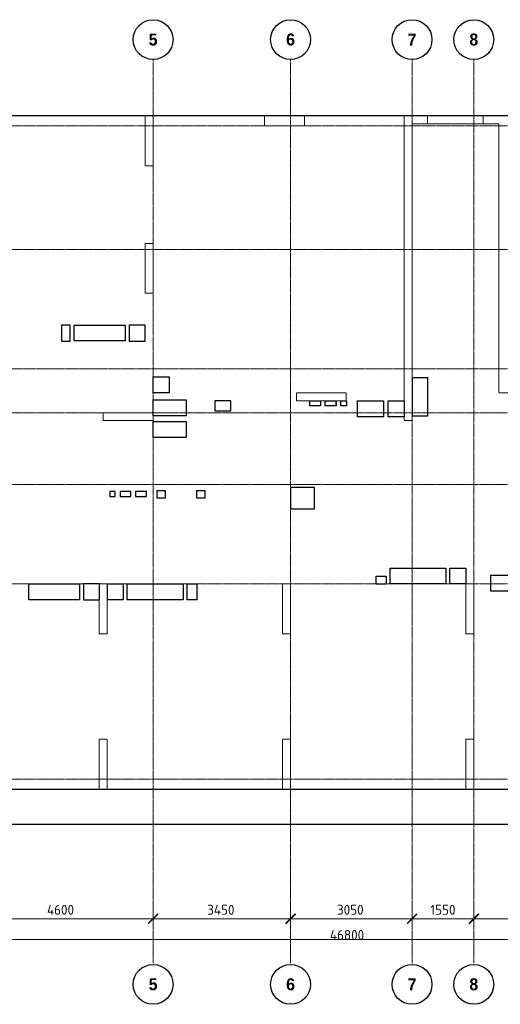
# Model space of a CAD drawing. Header units: millimetres. Extents: x -42044588 to 856694, y -806701 to 941911.
# Tile 765 of 1056: x -296244 to -284179, y -99733 to -75012. Entities that reach past the tile are written whole.
import ezdxf

# ---------------------------------------------------------------- set-up
doc = ezdxf.new("R2010")
doc.units = ezdxf.units.MM
for name, pattern in [('______5', [1100, 800, -100, 100, -100]), ('DASHED', [7, 5, -2, 0]), ('осевая', [50.8, 31.75, -6.35, 6.35, -6.35])]:
    doc.linetypes.add(name, pattern=pattern)
for name, color, linetype, lineweight in [('907Сл Осевые', 1, 'Continuous', 0), ('Оси', 40, '______5', 18), ('Перекрытие ж_бетон', 1, 'Continuous', 30), ('РАЗМЕРЫ', 1, 'Continuous', 9), ('СТЕНЫ', 3, 'Continuous', 30)]:
    doc.layers.add(name, color=color, linetype=linetype, lineweight=lineweight)
doc.layers.add('Колонна_ бетон', color=7, linetype='Continuous', lineweight=50, true_color=0xb4b496)
doc.styles.add('Century Gothic', font='GOTHIC.TTF')
doc.styles.add('GOST-2.304_Type-B', font='GOST_Common.ttf')
doc.dimstyles.new('СПДС', dxfattribs={"dimscale": 100, "dimtxt": 2.5, "dimasz": 2, "dimexe": 1.25, "dimexo": 0, "dimtad": 1, "dimdec": 0, "dimrnd": 5, "dimtxsty": 'GOST-2.304_Type-B', "dimblk": 'ARCHTICK', "dimcen": 2.5, "dimdle": 2, "dimclrd": 1, "dimclre": 1, "dimclrt": 1, "dimadec": 0, "dimazin": 2, "dimtfac": 0.75, "dimtdec": 0, "dimtmove": 1, "dimatfit": 3, "dimfxl": 0, "dimtolj": 1, "dimarcsym": 0})

# ---------------------------------------------------------------- blocks, each defined once
blk = doc.blocks.new('_ArchTick')
at = {"color": 0, "linetype": 'ByBlock', "const_width": 0.15}
blk.add_lwpolyline([(-0.5, -0.5), (0.5, 0.5)], dxfattribs=at)
blk = doc.blocks.new('*D6689')
at = {"color": 1, "lineweight": 0, "transparency": 16777216}
for p, q in [((983446, -18716), (1030646, -18716)), ((983646, -18716), (983646, -18591)), ((1030446, -18830), (1030446, -18591))]:
    blk.add_line(p, q, dxfattribs=at)
at = {"layer": 'DEFPOINTS', "color": 0, "transparency": 16777216}
for p in [(983646, -18716), (1030446, -18716), (1030446, -18830)]:
    blk.add_point(p, dxfattribs=at)
at = {"color": 1, "lineweight": 0, "transparency": 16777216, "xscale": 250, "yscale": 250, "zscale": 250, "rotation": 180}
blk.add_blockref('_ArchTick', (983646, -18716), dxfattribs=at)
at = {"color": 1, "lineweight": 0, "transparency": 16777216, "xscale": 250, "yscale": 250, "zscale": 250}
blk.add_blockref('_ArchTick', (1030446, -18716), dxfattribs=at)
at = {"color": 1, "lineweight": 0, "transparency": 16777216, "insert": (1001863, -18605), "char_height": 250, "width": 104166.67, "attachment_point": 5, "style": 'GOST-2.304_Type-B'}
blk.add_mtext('\\A1;46800', dxfattribs=at)
blk = doc.blocks.new('NSY101')
at = {"color": 0, "linetype": 'ByBlock', "lineweight": -2}
blk.add_circle((0, 0), 50, dxfattribs=at)
blk = doc.blocks.new('СЛОЖНЫЙ_ОБЪЕКТ_1')
at = {"layer": 'Оси', "color": 16, "linetype": 'Continuous', "lineweight": 25, "transparency": 33554687, "xscale": 9.999999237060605, "yscale": 9.999999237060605, "zscale": 9.999999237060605}
blk.add_blockref('NSY101', (18063, -989), dxfattribs=at)
at = {"layer": 'Оси', "color": 16, "linetype": 'Continuous', "lineweight": 25, "transparency": 33554687, "insert": (18063, -989), "char_height": 300, "width": 385, "attachment_point": 5, "style": 'Century Gothic'}
blk.add_mtext('\\A1;{\\fCentury Gothic|i0|b1;\\H300.000000;\\W1.000000;\\C16;5}\\P', dxfattribs=at)
blk = doc.blocks.new('СЛОЖНЫЙ_ОБЪЕКТ_2')
at = {"layer": 'Оси', "color": 16, "linetype": 'Continuous', "lineweight": 25, "transparency": 33554687, "xscale": 9.999999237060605, "yscale": 9.999999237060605, "zscale": 9.999999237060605}
blk.add_blockref('NSY101', (21513, -989), dxfattribs=at)
at = {"layer": 'Оси', "color": 16, "linetype": 'Continuous', "lineweight": 25, "transparency": 33554687, "insert": (21513, -989), "char_height": 300, "width": 385, "attachment_point": 5, "style": 'Century Gothic'}
blk.add_mtext('\\A1;{\\fCentury Gothic|i0|b1;\\H300.000000;\\W1.000000;\\C16;6}\\P', dxfattribs=at)
blk = doc.blocks.new('СЛОЖНЫЙ_ОБЪЕКТ_3')
at = {"layer": 'Оси', "color": 16, "linetype": 'Continuous', "lineweight": 25, "transparency": 33554687, "xscale": 9.999999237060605, "yscale": 9.999999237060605, "zscale": 9.999999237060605}
blk.add_blockref('NSY101', (24563, -989), dxfattribs=at)
at = {"layer": 'Оси', "color": 16, "linetype": 'Continuous', "lineweight": 25, "transparency": 33554687, "insert": (24563, -989), "char_height": 300, "width": 385, "attachment_point": 5, "style": 'Century Gothic'}
blk.add_mtext('\\A1;{\\fCentury Gothic|i0|b1;\\H300.000000;\\W1.000000;\\C16;7}\\P', dxfattribs=at)
blk = doc.blocks.new('СЛОЖНЫЙ_ОБЪЕКТ_4')
at = {"layer": 'Оси', "color": 16, "linetype": 'Continuous', "lineweight": 25, "transparency": 33554687, "xscale": 9.999999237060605, "yscale": 9.999999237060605, "zscale": 9.999999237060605}
blk.add_blockref('NSY101', (26113, -989), dxfattribs=at)
at = {"layer": 'Оси', "color": 16, "linetype": 'Continuous', "lineweight": 25, "transparency": 33554687, "insert": (26113, -989), "char_height": 300, "width": 385, "attachment_point": 5, "style": 'Century Gothic'}
blk.add_mtext('\\A1;{\\fCentury Gothic|i0|b1;\\H300.000000;\\W1.000000;\\C16;8}\\P', dxfattribs=at)
blk = doc.blocks.new('СЛОЖНЫЙ_ОБЪЕКТ_32')
at = {"layer": 'Оси', "color": 16, "linetype": 'Continuous', "lineweight": 25, "transparency": 33554687, "xscale": 9.999999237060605, "yscale": 9.999999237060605, "zscale": 9.999999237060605}
blk.add_blockref('NSY101', (18063, -43009), dxfattribs=at)
at = {"layer": 'Оси', "color": 16, "linetype": 'Continuous', "lineweight": 25, "transparency": 33554687, "insert": (18063, -43009), "char_height": 300, "width": 385, "attachment_point": 5, "style": 'Century Gothic'}
blk.add_mtext('\\A1;{\\fCentury Gothic|i0|b1;\\H300.000000;\\W1.000000;\\C16;5}\\P', dxfattribs=at)
blk = doc.blocks.new('СЛОЖНЫЙ_ОБЪЕКТ_33')
at = {"layer": 'Оси', "color": 16, "linetype": 'Continuous', "lineweight": 25, "transparency": 33554687, "xscale": 9.999999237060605, "yscale": 9.999999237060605, "zscale": 9.999999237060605}
blk.add_blockref('NSY101', (21513, -43009), dxfattribs=at)
at = {"layer": 'Оси', "color": 16, "linetype": 'Continuous', "lineweight": 25, "transparency": 33554687, "insert": (21513, -43009), "char_height": 300, "width": 385, "attachment_point": 5, "style": 'Century Gothic'}
blk.add_mtext('\\A1;{\\fCentury Gothic|i0|b1;\\H300.000000;\\W1.000000;\\C16;6}\\P', dxfattribs=at)
blk = doc.blocks.new('СЛОЖНЫЙ_ОБЪЕКТ_34')
at = {"layer": 'Оси', "color": 16, "linetype": 'Continuous', "lineweight": 25, "transparency": 33554687, "xscale": 9.999999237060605, "yscale": 9.999999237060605, "zscale": 9.999999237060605}
blk.add_blockref('NSY101', (24563, -43009), dxfattribs=at)
at = {"layer": 'Оси', "color": 16, "linetype": 'Continuous', "lineweight": 25, "transparency": 33554687, "insert": (24563, -43009), "char_height": 300, "width": 385, "attachment_point": 5, "style": 'Century Gothic'}
blk.add_mtext('\\A1;{\\fCentury Gothic|i0|b1;\\H300.000000;\\W1.000000;\\C16;7}\\P', dxfattribs=at)
blk = doc.blocks.new('СЛОЖНЫЙ_ОБЪЕКТ_35')
at = {"layer": 'Оси', "color": 16, "linetype": 'Continuous', "lineweight": 25, "transparency": 33554687, "xscale": 9.999999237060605, "yscale": 9.999999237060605, "zscale": 9.999999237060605}
blk.add_blockref('NSY101', (26113, -43009), dxfattribs=at)
at = {"layer": 'Оси', "color": 16, "linetype": 'Continuous', "lineweight": 25, "transparency": 33554687, "insert": (26113, -43009), "char_height": 300, "width": 385, "attachment_point": 5, "style": 'Century Gothic'}
blk.add_mtext('\\A1;{\\fCentury Gothic|i0|b1;\\H300.000000;\\W1.000000;\\C16;8}\\P', dxfattribs=at)
blk = doc.blocks.new('*D6698')
at = {"color": 1, "lineweight": 0, "transparency": 16777216}
for p, q in [((992196, -18199), (997196, -18199)), ((992396, -18199), (992396, -18074)), ((996996, -18199), (996996, -18074))]:
    blk.add_line(p, q, dxfattribs=at)
at = {"layer": 'DEFPOINTS', "color": 0, "transparency": 16777216}
for p in [(992396, -18199), (996996, -18199), (996996, -18199)]:
    blk.add_point(p, dxfattribs=at)
at = {"color": 1, "lineweight": 0, "transparency": 16777216, "xscale": 250, "yscale": 250, "zscale": 250, "rotation": 180}
blk.add_blockref('_ArchTick', (992396, -18199), dxfattribs=at)
at = {"color": 1, "lineweight": 0, "transparency": 16777216, "xscale": 250, "yscale": 250, "zscale": 250}
blk.add_blockref('_ArchTick', (996996, -18199), dxfattribs=at)
at = {"color": 1, "lineweight": 0, "transparency": 16777216, "insert": (994670, -17974), "char_height": 250, "width": 83333.33, "attachment_point": 5, "style": 'GOST-2.304_Type-B'}
blk.add_mtext('\\A1;4600', dxfattribs=at)
blk = doc.blocks.new('*D6699')
at = {"color": 1, "lineweight": 0, "transparency": 16777216}
for p, q in [((996796, -18199), (1000646, -18199)), ((996996, -18199), (996996, -18074)), ((1000446, -18199), (1000446, -18074))]:
    blk.add_line(p, q, dxfattribs=at)
at = {"layer": 'DEFPOINTS', "color": 0, "transparency": 16777216}
for p in [(996996, -18199), (1000446, -18199), (1000446, -18199)]:
    blk.add_point(p, dxfattribs=at)
at = {"color": 1, "lineweight": 0, "transparency": 16777216, "xscale": 250, "yscale": 250, "zscale": 250, "rotation": 180}
blk.add_blockref('_ArchTick', (996996, -18199), dxfattribs=at)
at = {"color": 1, "lineweight": 0, "transparency": 16777216, "xscale": 250, "yscale": 250, "zscale": 250}
blk.add_blockref('_ArchTick', (1000446, -18199), dxfattribs=at)
at = {"color": 1, "lineweight": 0, "transparency": 16777216, "insert": (998695, -17974), "char_height": 250, "width": 83333.33, "attachment_point": 5, "style": 'GOST-2.304_Type-B'}
blk.add_mtext('\\A1;3450', dxfattribs=at)
blk = doc.blocks.new('*D6700')
at = {"color": 1, "lineweight": 0, "transparency": 16777216}
for p, q in [((1000246, -18199), (1003696, -18199)), ((1000446, -18199), (1000446, -18074)), ((1003496, -18199), (1003496, -18074))]:
    blk.add_line(p, q, dxfattribs=at)
at = {"layer": 'DEFPOINTS', "color": 0, "transparency": 16777216}
for p in [(1000446, -18199), (1003496, -18199), (1003496, -18199)]:
    blk.add_point(p, dxfattribs=at)
at = {"color": 1, "lineweight": 0, "transparency": 16777216, "xscale": 250, "yscale": 250, "zscale": 250, "rotation": 180}
blk.add_blockref('_ArchTick', (1000446, -18199), dxfattribs=at)
at = {"color": 1, "lineweight": 0, "transparency": 16777216, "xscale": 250, "yscale": 250, "zscale": 250}
blk.add_blockref('_ArchTick', (1003496, -18199), dxfattribs=at)
at = {"color": 1, "lineweight": 0, "transparency": 16777216, "insert": (1001945, -17974), "char_height": 250, "width": 83333.33, "attachment_point": 5, "style": 'GOST-2.304_Type-B'}
blk.add_mtext('\\A1;3050', dxfattribs=at)
blk = doc.blocks.new('*D6701')
at = {"color": 1, "lineweight": 0, "transparency": 16777216}
for p, q in [((1003296, -18199), (1005246, -18199)), ((1003496, -18199), (1003496, -18074)), ((1005046, -18199), (1005046, -18074))]:
    blk.add_line(p, q, dxfattribs=at)
at = {"layer": 'DEFPOINTS', "color": 0, "transparency": 16777216}
for p in [(1003496, -18199), (1005046, -18199), (1005046, -18199)]:
    blk.add_point(p, dxfattribs=at)
at = {"color": 1, "lineweight": 0, "transparency": 16777216, "xscale": 250, "yscale": 250, "zscale": 250, "rotation": 180}
blk.add_blockref('_ArchTick', (1003496, -18199), dxfattribs=at)
at = {"color": 1, "lineweight": 0, "transparency": 16777216, "xscale": 250, "yscale": 250, "zscale": 250}
blk.add_blockref('_ArchTick', (1005046, -18199), dxfattribs=at)
at = {"color": 1, "lineweight": 0, "transparency": 16777216, "insert": (1004271, -17974), "char_height": 250, "width": 83333.33, "attachment_point": 5, "style": 'GOST-2.304_Type-B'}
blk.add_mtext('\\A1;1550', dxfattribs=at)
blk = doc.blocks.new('*D6702')
at = {"color": 1, "lineweight": 0, "transparency": 16777216}
for p, q in [((1004846, -18199), (1010946, -18199)), ((1005046, -18199), (1005046, -18074)), ((1010746, -18199), (1010746, -18074))]:
    blk.add_line(p, q, dxfattribs=at)
at = {"layer": 'DEFPOINTS', "color": 0, "transparency": 16777216}
for p in [(1005046, -18199), (1010746, -18199), (1010746, -18199)]:
    blk.add_point(p, dxfattribs=at)
at = {"color": 1, "lineweight": 0, "transparency": 16777216, "xscale": 250, "yscale": 250, "zscale": 250, "rotation": 180}
blk.add_blockref('_ArchTick', (1005046, -18199), dxfattribs=at)
at = {"color": 1, "lineweight": 0, "transparency": 16777216, "xscale": 250, "yscale": 250, "zscale": 250}
blk.add_blockref('_ArchTick', (1010746, -18199), dxfattribs=at)
at = {"color": 1, "lineweight": 0, "transparency": 16777216, "insert": (1007870, -17974), "char_height": 250, "width": 83333.33, "attachment_point": 5, "style": 'GOST-2.304_Type-B'}
blk.add_mtext('\\A1;5700', dxfattribs=at)
blk = doc.blocks.new('подложка стн 1-го этажа')
at = {"layer": 'Колонна_ бетон', "color": 252, "linetype": 'DASHED', "lineweight": 0, "ltscale": 0.5, "true_color": 0x939598, "transparency": 33554687}
for p, q in [((21194, 23162, -200), (21194, 23162, -200)), ((21194, 21912, -200), (21194, 23162, -200)), ((21394, 23162, -200), (21194, 23162, -200)), ((21394, 23162, -200), (21394, 23162, -200)), ((21394, 23162, -200), (21394, 21912, -200)), ((21194, 21912, -200), (21194, 21912, -200)), ((21194, 21912, -200), (21394, 21912, -200)), ((21394, 21912, -200), (21394, 21912, -200)), ((24994, 19212, -200), (24994, 19412, -200)), ((24994, 19412, -200), (24994, 19412, -200)), ((26244, 19412, -200), (24994, 19412, -200)), ((26244, 19412, -200), (26244, 19412, -200)), ((26244, 19212, -200), (26244, 19412, -200)), ((24994, 19212, -200), (26244, 19212, -200)), ((24994, 19212, -200), (24994, 19212, -200)), ((26244, 19212, -200), (26244, 19212, -200)), ((20144, 18912, -200), (20144, 18912, -200)), ((20144, 18712, -200), (20144, 18912, -200)), ((20144, 18912, -200), (21394, 18912, -200)), ((21394, 18912, -200), (21394, 18912, -200)), ((21394, 18912, -200), (21394, 18712, -200)), ((20144, 18712, -200), (21394, 18712, -200)), ((20144, 18712, -200), (20144, 18712, -200)), ((21394, 18712, -200), (21394, 18712, -200)), ((20044, 14612, -200), (20044, 14612, -200)), ((20044, 14612, -200), (20044, 13362, -200)), ((20244, 14612, -200), (20044, 14612, -200)), ((20244, 14612, -200), (20244, 14612, -200)), ((20244, 14612, -200), (20244, 13362, -200)), ((24844, 14612, -200), (24644, 14612, -200)), ((24644, 14612, -200), (24644, 14612, -200)), ((24644, 14612, -200), (24644, 13362, -200)), ((24844, 14612, -200), (24844, 14612, -200)), ((24844, 13362, -200), (24844, 14612, -200)), ((29444, 14612, -200), (29244, 14612, -200)), ((29244, 14612, -200), (29244, 14612, -200)), ((29244, 14612, -200), (29244, 13362, -200)), ((29444, 14612, -200), (29444, 14612, -200)), ((29444, 14612, -200), (29444, 13362, -200)), ((20044, 13362, -200), (20044, 13362, -200)), ((20044, 13362, -200), (20244, 13362, -200)), ((20244, 13362, -200), (20244, 13362, -200)), ((24844, 13362, -200), (24644, 13362, -200)), ((24644, 13362, -200), (24644, 13362, -200)), ((24844, 13362, -200), (24844, 13362, -200)), ((29244, 13362, -200), (29244, 13362, -200)), ((29244, 13362, -200), (29444, 13362, -200)), ((29444, 13362, -200), (29444, 13362, -200)), ((20044, 10712, -200), (20044, 9462, -200)), ((20244, 10712, -200), (20044, 10712, -200)), ((20244, 9462, -200), (20244, 10712, -200)), ((24644, 9462, -200), (24644, 10712, -200)), ((24844, 10712, -200), (24644, 10712, -200)), ((24844, 9462, -200), (24844, 10712, -200)), ((29244, 10712, -200), (29244, 9462, -200)), ((29244, 10712, -200), (29444, 10712, -200)), ((29444, 9462, -200), (29444, 10712, -200)), ((20244, 9462, -200), (20044, 9462, -200)), ((24644, 9462, -200), (24844, 9462, -200)), ((29444, 9462, -200), (29244, 9462, -200))]:
    blk.add_line(p, q, dxfattribs=at)
for points, elevation in [([(21194, 26362), (21394, 26362), (21394, 25112), (21194, 25112)], -560), ([(24194, 26362), (25194, 26362), (25194, 26112), (24194, 26112)], -360), ([(24194, 26362), (25194, 26362), (25194, 26112), (24194, 26112)], -560)]:
    blk.add_lwpolyline(points, close=True, dxfattribs=dict(at, elevation=elevation))
at = {"layer": 'СТЕНЫ', "color": 252, "linetype": 'DASHED', "lineweight": 0, "ltscale": 0.5, "true_color": 0x939598, "transparency": 33554687}
for p, q in [((27694, 26112, -200), (27694, 26112, -200)), ((27694, 26112, -200), (27694, 18712, -200)), ((27894, 26162, -200), (27894, 18712, -200)), ((27894, 26162, -200), (27894, 26162, -200)), ((27894, 26162, -200), (30074, 26162, -200)), ((30074, 19412, -200), (30074, 26162, -200)), ((30074, 26162, -200), (30074, 26162, -200)), ((27894, 19962, -200), (27894, 19962, -200)), ((30074, 19412, -200), (30074, 19412, -200)), ((30074, 19412, -200), (32244, 19412, -200)), ((27694, 18712, -200), (27694, 18712, -200)), ((27694, 18712, -200), (27894, 18712, -200))]:
    blk.add_line(p, q, dxfattribs=at)
at = {"layer": 'СТЕНЫ', "color": 252, "linetype": 'DASHED', "lineweight": 0, "ltscale": 0.5, "true_color": 0x939598, "transparency": 33554687, "elevation": -200}
blk.add_lwpolyline([(35044, 26112), (35044, 26362), (27694, 26362), (27694, 26112)], dxfattribs=at)
at = {"layer": 'СТЕНЫ', "color": 252, "linetype": 'DASHED', "lineweight": 0, "ltscale": 0.5, "true_color": 0x939598, "transparency": 33554687, "elevation": -560}
blk.add_lwpolyline([(28284, 26365), (29684, 26365), (29684, 26162), (28284, 26162)], close=True, dxfattribs=at)
blk = doc.blocks.new('цукцкц')
at = {"layer": 'Перекрытие ж_бетон'}
for points in [[(-254816, -580099), (-254816, -579879), (-255216, -579879), (-255216, -580099)], [(-261314, -581429), (-261714, -581429), (-261714, -581029), (-261314, -581029)], [(-254816, -581979), (-254816, -581579), (-255216, -581579), (-255216, -581979)], [(-256116, -582579), (-256516, -582579), (-256516, -582179), (-256116, -582179)], [(-261714, -583279), (-261714, -583029), (-261314, -583029), (-261314, -583279)], [(-261316, -588029), (-261316, -587779), (-261116, -587779), (-261116, -588029)], [(-261314, -590029), (-261314, -589629), (-260914, -589629), (-260914, -590029)]]:
    blk.add_lwpolyline(points, close=True, dxfattribs=at)
for points, elevation in [([(-261314, -580429), (-261714, -580429), (-261714, -580829), (-261314, -580829)], 360), ([(-257116, -588079), (-256716, -588079), (-256716, -588479), (-257116, -588479)], 4500)]:
    blk.add_lwpolyline(points, close=True, dxfattribs=dict(at, elevation=elevation))
at = {"layer": 'Перекрытие ж_бетон', "ltscale": 100}
for points in [[(-259164, -582479), (-259164, -582279), (-258964, -582279), (-258964, -582479)], [(-259164, -583479), (-259164, -583279), (-258964, -583279), (-258964, -583479)]]:
    blk.add_lwpolyline(points, close=True, dxfattribs=at)
blk = doc.blocks.new('отв +6900')
at = {"color": 1, "lineweight": 30}
blk.add_lwpolyline([(-245612, -174547), (-246012, -174547), (-246012, -175497), (-245612, -175497)], close=True, dxfattribs=at)
at = {"layer": 'Перекрытие ж_бетон'}
for points in [[(-254491, -173619), (-254491, -173219), (-253211, -173219), (-253211, -173619)], [(-250561, -175369), (-250561, -175119), (-250961, -175119), (-250961, -175369)], [(-253461, -177397), (-253601, -177397), (-253601, -177527), (-253461, -177527)], [(-253071, -177397), (-253341, -177397), (-253341, -177527), (-253071, -177527)], [(-252681, -177397), (-252951, -177397), (-252951, -177527), (-252681, -177527)], [(-248461, -177837), (-248461, -177297), (-249061, -177297), (-249061, -177837)], [(-246561, -179719), (-246561, -179319), (-245161, -179319), (-245161, -179719)], [(-255631, -180116), (-255631, -179716), (-254361, -179716), (-254361, -180116)], [(-253161, -180117), (-253161, -179717), (-251761, -179717), (-251761, -180117)], [(-244031, -179899), (-244031, -179499), (-242311, -179499), (-242311, -179899)]]:
    blk.add_lwpolyline(points, close=True, dxfattribs=at)
for points, elevation in [([(-248581, -175119), (-248311, -175119), (-248311, -175249), (-248581, -175249)], 360), ([(-248191, -175119), (-247921, -175119), (-247921, -175249), (-248191, -175249)], 360), ([(-247801, -175119), (-247661, -175119), (-247661, -175249), (-247801, -175249)], 360), ([(-247381, -175519), (-247381, -175119), (-246731, -175119), (-246731, -175519)], 4500), ([(-252511, -176039), (-252511, -175639), (-251681, -175639), (-251681, -176039)], 4500)]:
    blk.add_lwpolyline(points, close=True, dxfattribs=dict(at, elevation=elevation))
at = {"color": 1, "rotation": 90}
blk.add_blockref('цукцкц', (-834690, 81595), dxfattribs=at)
blk = doc.blocks.new('блочина')
at = {"color": 4, "lineweight": 30}
blk.add_lwpolyline([(123862, 60951), (123462, 60951), (123462, 60001), (123862, 60001)], close=True, dxfattribs=at)
at = {"layer": 'Перекрытие ж_бетон', "color": 4}
for points in [[(114883, 62278), (114663, 62278), (114663, 61878), (114883, 61878)], [(114983, 61880), (114983, 62280), (116263, 62280), (116263, 61880)], [(116763, 62278), (116363, 62278), (116363, 61878), (116763, 61878)], [(117363, 60978), (117363, 60578), (116963, 60578), (116963, 60978)], [(118913, 60130), (118913, 60380), (118513, 60380), (118513, 60130)], [(116013, 58102), (115873, 58102), (115873, 57972), (116013, 57972)], [(116403, 58102), (116133, 58102), (116133, 57972), (116403, 57972)], [(116793, 58102), (116523, 58102), (116523, 57972), (116793, 57972)], [(121013, 57662), (121013, 58202), (120413, 58202), (120413, 57662)], [(122913, 55780), (122913, 56180), (124313, 56180), (124313, 55780)], [(124813, 55780), (124413, 55780), (124413, 56180), (124813, 56180)], [(122813, 55778), (122563, 55778), (122563, 55978), (122813, 55978)], [(125443, 55600), (125443, 56000), (127163, 56000), (127163, 55600)], [(113843, 55383), (113843, 55783), (115113, 55783), (115113, 55383)], [(116213, 55780), (116213, 55380), (115813, 55380), (115813, 55780)], [(116313, 55382), (116313, 55782), (117713, 55782), (117713, 55382)], [(118063, 55380), (117813, 55380), (117813, 55780), (118063, 55780)]]:
    blk.add_lwpolyline(points, close=True, dxfattribs=at)
for points, elevation in [([(116963, 60000), (116963, 60400), (117793, 60400), (117793, 60000)], 4500), ([(120893, 60380), (121163, 60380), (121163, 60250), (120893, 60250)], 360), ([(121283, 60380), (121553, 60380), (121553, 60250), (121283, 60250)], 360), ([(121673, 60380), (121813, 60380), (121813, 60250), (121673, 60250)], 360), ([(122093, 59980), (122093, 60380), (122743, 60380), (122743, 59980)], 4500), ([(122863, 59978), (122863, 60378), (123263, 60378), (123263, 59978)], 4500), ([(115213, 55780), (115213, 55380), (115613, 55380), (115613, 55780)], 360)]:
    blk.add_lwpolyline(points, close=True, dxfattribs=dict(at, elevation=elevation))
at = {"layer": 'Перекрытие ж_бетон', "color": 4, "ltscale": 100}
for points in [[(117263, 57930), (117063, 57930), (117063, 58130), (117263, 58130)], [(118263, 57930), (118063, 57930), (118063, 58130), (118263, 58130)]]:
    blk.add_lwpolyline(points, close=True, dxfattribs=at)
blk = doc.blocks.new('оси2')
at = {"layer": 'Оси', "color": 16, "linetype": 'осевая', "lineweight": 0, "ltscale": 0.25, "transparency": 33554687}
for p, q in [((996995.5, 3375.3), (996995.5, -19317.6)), ((1000445.5, 3375.3), (1000445.5, -19317.6)), ((1003495.5, 3375.3), (1003495.5, -19317.6)), ((1005045.5, 3375.3), (1005045.5, -19317.6)), ((979200, 1707.1), (1032582.1, 1707.1)), ((979200, -1392.9), (1032582.1, -1392.9)), ((979200, -4392.9), (1032582.1, -4392.9)), ((979200, -5492.9), (1032582.1, -5492.9)), ((979200, -7292.9), (1032582.1, -7292.9)), ((979200, -9792.9), (1032582.1, -9792.9)), ((979200, -14692.9), (1032582.1, -14692.9))]:
    blk.add_line(p, q, dxfattribs=at)
at = {"layer": 'Оси', "color": 16, "linetype": 'Continuous', "lineweight": 25, "transparency": 33554687}
for name, p in [('СЛОЖНЫЙ_ОБЪЕКТ_1', (978932, 4863.9)), ('СЛОЖНЫЙ_ОБЪЕКТ_2', (978932, 4863.9)), ('СЛОЖНЫЙ_ОБЪЕКТ_3', (978932, 4863.9)), ('СЛОЖНЫЙ_ОБЪЕКТ_4', (978932, 4863.9)), ('СЛОЖНЫЙ_ОБЪЕКТ_32', (978932, 23162.9)), ('СЛОЖНЫЙ_ОБЪЕКТ_33', (978932, 23162.9)), ('СЛОЖНЫЙ_ОБЪЕКТ_34', (978932, 23162.9)), ('СЛОЖНЫЙ_ОБЪЕКТ_35', (978932, 23162.9))]:
    blk.add_blockref(name, p, dxfattribs=at)
at = {"lineweight": 0}
for base, p1, p2, picture, middle in [((996995.5, -18199), (992395.5, -18199), (996995.5, -18199), '*D6698', (994670.4, -18199)), ((1000445.5, -18199), (996995.5, -18199), (1000445.5, -18199), '*D6699', (998695.4, -18199)), ((1003495.5, -18199), (1000445.5, -18199), (1003495.5, -18199), '*D6700', (1001945.4, -18199)), ((1005045.5, -18199), (1003495.5, -18199), (1005045.5, -18199), '*D6701', (1004270.5, -18199)), ((1010745.5, -18199), (1005045.5, -18199), (1010745.5, -18199), '*D6702', (1007870.4, -18199)), ((1030445.5, -18715.9), (983645.5, -18715.9), (1030445.5, -18830.2), '*D6689', (1001863, -18830.2))]:
    dim = blk.add_linear_dim(base=base, p1=p1, p2=p2, dimstyle='СПДС', override={"dimgap": 1, "dimlwd": 0, "dimlwe": 0}, dxfattribs=at)
    dim.commit()
    dim.dimension.update_dxf_attribs({"geometry": picture, "text_midpoint": middle, "dimtype": 160})

msp = doc.modelspace()

# ---------------------------------------------------------------- linework, layer by layer
at = {"layer": 'Перекрытие ж_бетон'}
for points, elevation in [([(-306495.816, -77429.651), (-306495.945, -91429.651), (-306495.922, -91429.651), (-306495.922, -94329.651), (-302395.922, -94329.651), (-302395.945, -94329.651), (-265595.945, -94329.651), (-265595.922, -94329.651), (-259195.922, -94329.651), (-259195.922, -77429.651), (-306495.816, -77429.651)], -720), ([(-306495.919, -94329.65), (-302395.919, -94329.655), (-302395.919, -94329.65), (-265595.919, -94329.65), (-265595.919, -94329.65), (-259195.919, -94329.65), (-259195.918, -77429.651), (-306495.79, -77429.651), (-306495.919, -91429.65), (-306495.919, -91429.65), (-306495.922, -94329.65)], -360)]:
    msp.add_lwpolyline(points, dxfattribs=dict(at, elevation=elevation))

# ---------------------------------------------------------------- block references
for name, p in [('подложка стн 1-го этажа', (-314290.047, -103791.619, -160)), ('блочина', (-409856.911, -144959.518)), ('отв +6900', (-40383.033, 90539.447))]:
    msp.add_blockref(name, p)
at = {"layer": 'РАЗМЕРЫ'}
msp.add_blockref('оси2', (-1289889.598, -79386.769), dxfattribs=at)

# ---------------------------------------------------------------- dimensions: what is measured, and where the dimension line sits
at = {"layer": '907Сл Осевые', "lineweight": 0}
msp.add_linear_dim(base=(-259444.082, -95210.112), p1=(-306243.839, -94330.936), p2=(-259444.082, -94375.237), dimstyle='СПДС', dxfattribs=at).render()

doc.saveas('drawing.dxf')
